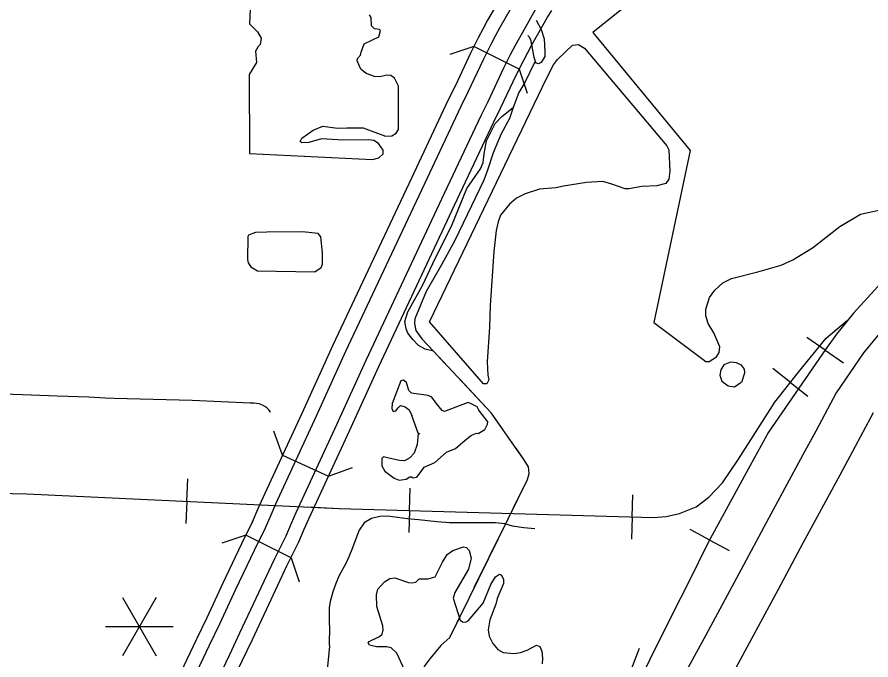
# Model space of a CAD drawing. Extents: x -19 to 366, y -4 to 359.
# Drawn here: x 153.202 to 154.161, y 187.423 to 188.145 of the extents above; entities that cross this region are included whole.
import ezdxf

# ---------------------------------------------------------------- set-up
doc = ezdxf.new("R2010")
doc.units = 0
for name, color, linetype in [('Level 10', 7, 'Continuous'), ('Level 19', 7, 'Continuous'), ('Level 33', 7, 'Continuous'), ('Level 34', 7, 'Continuous'), ('Level 35', 7, 'Continuous'), ('Level 39', 7, 'Continuous'), ('Level 40', 7, 'Continuous'), ('Level 43', 7, 'Continuous'), ('Level 47', 7, 'Continuous'), ('Level 48', 7, 'Continuous'), ('Level 60', 7, 'Continuous')]:
    doc.layers.add(name, color=color, linetype=linetype)

msp = doc.modelspace()

# ---------------------------------------------------------------- linework, layer by layer
at = {"layer": 'Level 10'}
for points in [[(154.74576, 188.33552), (154.74215, 188.32849), (154.73069, 188.31401), (154.72201, 188.30317), (154.70375, 188.28704), (154.66781, 188.26108), (154.59395, 188.20914), (154.55503, 188.17319), (154.52269, 188.13224), (154.50197, 188.08918), (154.48284, 188.03496), (154.47321, 188.02077), (154.45248, 188.00057), (154.42706, 187.98233), (154.37286, 187.95044), (154.31389, 187.91695), (154.26531, 187.88685), (154.22167, 187.84871), (154.18909, 187.81242), (154.15221, 187.76752), (154.12159, 187.72287)], [(154.12159, 187.72287), (154.09856, 187.67969), (154.08422, 187.65321), (154.0429, 187.57666), (154.01509, 187.52455), (153.97526, 187.45073), (153.95142, 187.40666), (153.92657, 187.36012), (153.91684, 187.3402), (153.90916, 187.32315)], [(153.95232, 187.30369), (153.95971, 187.32008), (153.96874, 187.33857), (153.99313, 187.38424), (154.01692, 187.42823), (154.05681, 187.50217), (154.08462, 187.55427), (154.12587, 187.63069), (154.14027, 187.65727), (154.16337, 187.70058)]]:
    msp.add_lwpolyline(points, dxfattribs=at)
at = {"layer": 'Level 19'}
for p, q in [((153.46625, 187.57749), (153.467, 187.57913)), ((153.50377, 187.56167), (153.50344, 187.56096)), ((153.51784, 187.55377), (153.5186, 187.55541))]:
    msp.add_line(p, q, dxfattribs=at)
for points in [[(153.74881, 188.17356), (153.73039, 188.14108), (153.72531, 188.13182), (153.71989, 188.12143), (153.71169, 188.10498), (153.69378, 188.06712), (153.68607, 188.05157), (153.64491, 187.96397), (153.5567, 187.77619), (153.52379, 187.70374), (153.47814, 187.60485), (153.4725, 187.59233), (153.46625, 187.57749)], [(153.48108, 187.57124), (153.48726, 187.5859), (153.49278, 187.59818), (153.53843, 187.69704), (153.57132, 187.76944), (153.65948, 187.95712), (153.70057, 188.04457), (153.70826, 188.0601), (153.72617, 188.09794), (153.73423, 188.11411), (153.73951, 188.12423), (153.74445, 188.13324), (153.76266, 188.16535)], [(153.78385, 188.15279), (153.76595, 188.12125), (153.76122, 188.11261), (153.75616, 188.10293), (153.74832, 188.08719), (153.73042, 188.04936), (153.72274, 188.03387), (153.68176, 187.94666), (153.59367, 187.75911), (153.56081, 187.68679), (153.51519, 187.58797), (153.50984, 187.57607), (153.50377, 187.56167)], [(153.5186, 187.55541), (153.5246, 187.56964), (153.52984, 187.58129), (153.57545, 187.68008), (153.60828, 187.75236), (153.69634, 187.93981), (153.73724, 188.02687), (153.74491, 188.04234), (153.7628, 188.08015), (153.77051, 188.09561), (153.77541, 188.10502), (153.78001, 188.11341), (153.7977, 188.14458), (153.80225, 188.15194)], [(153.467, 187.57913), (153.45407, 187.55321), (153.43322, 187.509), (153.41517, 187.47012), (153.40374, 187.44623), (153.3678, 187.37067)], [(153.38234, 187.36375), (153.41826, 187.4393), (153.42974, 187.46325), (153.4478, 187.50218), (153.46856, 187.54618), (153.48108, 187.57124)], [(153.50344, 187.56096), (153.49071, 187.53544), (153.4701, 187.49175), (153.45201, 187.45276), (153.44049, 187.42869), (153.40458, 187.35318)], [(153.41912, 187.34627), (153.45502, 187.42176), (153.46657, 187.44589), (153.48469, 187.48492), (153.50519, 187.52841), (153.51784, 187.55377)]]:
    msp.add_lwpolyline(points, dxfattribs=at)
at = {"layer": 'Level 33'}
msp.add_lwpolyline([(153.48671, 187.70069), (153.48617, 187.70167), (153.48466, 187.70358), (153.48239, 187.70581), (153.48043, 187.70732), (153.47778, 187.70878), (153.4739, 187.71025), (153.47114, 187.7109), (153.46817, 187.71112), (153.46381, 187.71111), (153.39885, 187.71417), (153.31111, 187.71641), (153.30101, 187.71678), (153.28293, 187.71784), (153.2474, 187.71892), (153.20822, 187.72058), (153.14038, 187.72276)], dxfattribs=at)
at = {"layer": 'Level 34'}
msp.add_lwpolyline([(153.78325, 187.5699), (153.77097, 187.57104), (153.75829, 187.57309), (153.74957, 187.57572), (153.73919, 187.57678), (153.69864, 187.57693), (153.6877, 187.57676), (153.67369, 187.57786), (153.65295, 187.57998), (153.64031, 187.58142), (153.61804, 187.58425), (153.60923, 187.58399), (153.60004, 187.58174), (153.59198, 187.57663), (153.58629, 187.56871), (153.58263, 187.55872), (153.57853, 187.54856), (153.57473, 187.53857), (153.57117, 187.53116), (153.56354, 187.5168), (153.56, 187.50863), (153.55663, 187.49941), (153.55376, 187.48838), (153.55259, 187.48135), (153.55248, 187.47025), (153.55281, 187.45338), (153.55256, 187.44699), (153.55262, 187.44015), (153.55289, 187.43811), (153.54953, 187.40407)], dxfattribs=at)
at = {"layer": 'Level 35'}
for points in [[(154.20346, 188.41235), (153.84827, 188.1275), (153.95771, 187.99481), (153.91688, 187.80168), (153.97515, 187.75802), (153.97912, 187.7581), (153.98718, 187.76302), (153.99011, 187.76821), (153.99094, 187.77431), (153.98419, 187.79013), (153.97774, 187.80064), (153.97511, 187.80933), (153.97535, 187.81655), (153.97926, 187.82974), (153.98517, 187.83785), (153.99449, 187.84621), (154.00387, 187.85115), (154.03367, 187.8586), (154.05968, 187.86616), (154.07302, 187.87213), (154.09513, 187.88569), (154.12556, 187.90968), (154.14879, 187.92346), (154.17975, 187.92998)], [(153.46772, 188.23546), (153.46298, 188.13713), (153.47206, 188.128), (153.47618, 188.12086), (153.47517, 188.11381), (153.47275, 188.11148), (153.46982, 188.10648), (153.47101, 188.09378), (153.46274, 188.08031), (153.46293, 187.99138), (153.60122, 187.9847), (153.6082, 187.98674), (153.61304, 187.99102), (153.61315, 187.99539), (153.60789, 188.00269), (153.60252, 188.0062), (153.59682, 188.00684), (153.56782, 188.00663), (153.54392, 188.00804), (153.5296, 188.00376), (153.52202, 188.00342), (153.5199, 188.00508), (153.52192, 188.00873), (153.53444, 188.01773), (153.54554, 188.02233), (153.56189, 188.01981), (153.5723, 188.0204), (153.5905, 188.0202), (153.61588, 188.01084), (153.62269, 188.01136), (153.62757, 188.01431), (153.63033, 188.01835), (153.63034, 188.06719), (153.62581, 188.07622), (153.62158, 188.07917), (153.6176, 188.07928), (153.6091, 188.07759), (153.60322, 188.07785), (153.59387, 188.08146), (153.58809, 188.08628), (153.58393, 188.0957)], [(153.58393, 188.0957), (153.58445, 188.09818), (153.5876, 188.10204), (153.5883, 188.1051), (153.59172, 188.11448), (153.60129, 188.11923), (153.60824, 188.1226), (153.61019, 188.12948), (153.60884, 188.1306), (153.60352, 188.13144), (153.59985, 188.13497), (153.59967, 188.14428), (153.59791, 188.1471)], [(153.78502, 188.14118), (153.79059, 188.13069), (153.79364, 188.1203), (153.79468, 188.10569), (153.79458, 188.10056), (153.79054, 188.09383), (153.78735, 188.09224), (153.78297, 188.09348), (153.77222, 188.07122), (153.76523, 188.06006), (153.75911, 188.04321)], [(153.77547, 188.12407), (153.77672, 188.12281), (153.77849, 188.11961), (153.78209, 188.09973), (153.7845, 188.09294)], [(153.79675, 188.07647), (153.80425, 188.09087), (153.80887, 188.09686), (153.82543, 188.11297), (153.83223, 188.11387), (153.83914, 188.10964), (153.93146, 187.99998), (153.93363, 187.99546), (153.93503, 187.97174), (153.93388, 187.96278), (153.93037, 187.95777), (153.92038, 187.95529), (153.90353, 187.95437), (153.88879, 187.95198), (153.88481, 187.9519), (153.86974, 187.95711), (153.85983, 187.95994), (153.84127, 187.959), (153.81558, 187.95467), (153.8069, 187.95297), (153.78854, 187.95127), (153.77234, 187.94638), (153.76277, 187.94143), (153.75494, 187.93462), (153.74495, 187.92207), (153.74224, 187.91479), (153.73978, 187.90486), (153.7372, 187.88144), (153.73306, 187.82074), (153.73258, 187.7964), (153.72991, 187.75759), (153.73058, 187.74259), (153.73163, 187.73729)], [(153.66518, 187.80263), (153.79675, 188.07647)], [(153.64642, 187.78268), (153.64098, 187.7896), (153.6388, 187.79468), (153.6375, 187.80283), (153.64071, 187.81372), (153.65739, 187.84314), (153.67176, 187.8744), (153.68984, 187.90993), (153.70684, 187.95208), (153.72253, 187.97425), (153.72523, 187.98152), (153.72656, 187.99105), (153.72913, 188.00555), (153.73879, 188.02531), (153.74623, 188.03307), (153.75911, 188.04321), (153.75479, 188.03096), (153.74546, 188.01367), (153.73659, 187.99221), (153.73033, 187.9727), (153.726, 187.9614), (153.69337, 187.89366), (153.67855, 187.86637), (153.6615, 187.83638), (153.64882, 187.80591), (153.64835, 187.80058), (153.64982, 187.79282), (153.65664, 187.78346), (153.66953, 187.76961)], [(153.48244, 187.90304), (153.46975, 187.90259), (153.46204, 187.89977), (153.46131, 187.89824), (153.46105, 187.87239), (153.46169, 187.8686), (153.46462, 187.8641), (153.47209, 187.85969), (153.53655, 187.85873), (153.54347, 187.86343), (153.54511, 187.86726), (153.54505, 187.87999), (153.543, 187.898), (153.54028, 187.90156), (153.52261, 187.90367)], [(153.52261, 187.90367), (153.48244, 187.90304)], [(153.73163, 187.73729), (153.72963, 187.73269), (153.72565, 187.73299), (153.66518, 187.80263)], [(153.66953, 187.76961), (153.66009, 187.77174), (153.65281, 187.77578), (153.64642, 187.78268)], [(154.01553, 187.73487), (154.01894, 187.7452), (154.01848, 187.74937), (154.01537, 187.75386), (154.00963, 187.75659), (154.0028, 187.75721), (153.99547, 187.75402), (153.99197, 187.74863), (153.99094, 187.74273), (153.99315, 187.73574), (154.00045, 187.73057), (154.00729, 187.72938), (154.01496, 187.73486)], [(153.65232, 187.67759), (153.65142, 187.66467), (153.64804, 187.65516), (153.64295, 187.64963), (153.6369, 187.64657), (153.6314, 187.64673), (153.61964, 187.64933), (153.61339, 187.65082), (153.6115, 187.64891), (153.61172, 187.64094), (153.61496, 187.63469), (153.6256, 187.62676), (153.6311, 187.6247), (153.63886, 187.62569), (153.64321, 187.62837), (153.64511, 187.62838), (153.64682, 187.62724), (153.65079, 187.62821), (153.65588, 187.6345), (153.65928, 187.63927), (153.671, 187.64445), (153.68404, 187.6561), (153.69425, 187.66032), (153.70521, 187.66949), (153.7122, 187.67522), (153.71787, 187.67734), (153.71958, 187.67716), (153.72714, 187.68156), (153.73034, 187.68746), (153.73052, 187.69031), (153.72062, 187.70318), (153.71871, 187.70696), (153.71036, 187.71129), (153.70846, 187.71185), (153.69957, 187.70858), (153.68198, 187.70166), (153.67932, 187.70279), (153.67247, 187.7113), (153.6679, 187.71773), (153.66373, 187.71961), (153.64496, 187.72237), (153.64211, 187.7252), (153.63942, 187.73431), (153.636, 187.73695)], [(153.636, 187.73695), (153.63297, 187.73617), (153.6234, 187.71068), (153.62286, 187.70517), (153.62438, 187.70195), (153.62741, 187.70235), (153.63005, 187.70578), (153.63269, 187.70845), (153.63763, 187.70714), (153.64219, 187.70356), (153.64524, 187.69712)], [(153.65482, 187.67632), (153.65232, 187.67759), (153.64524, 187.69712)], [(153.68781, 187.448), (153.6778, 187.43903), (153.66554, 187.42416), (153.65875, 187.41501)]]:
    msp.add_lwpolyline(points, dxfattribs=at)
at = {"layer": 'Level 39'}
for p, q in [((153.71499, 188.1116), (153.68805, 188.10259)), ((153.76584, 188.08626), (153.71499, 188.1116)), ((153.76584, 188.08626), (153.77486, 188.05932)), ((153.50033, 187.65292), (153.49051, 187.67958)), ((153.50033, 187.65292), (153.55191, 187.62911)), ((153.55191, 187.62911), (153.57857, 187.63892)), ((153.45892, 187.56294), (153.43198, 187.55393)), ((153.50977, 187.53758), (153.45892, 187.56294)), ((153.50977, 187.53758), (153.51878, 187.51064))]:
    msp.add_line(p, q, dxfattribs=at)
at = {"layer": 'Level 40'}
for p, q in [((154.10925, 187.77075), (154.08867, 187.78494)), ((154.10925, 187.77075), (154.12982, 187.75655)), ((154.07011, 187.73446), (154.05043, 187.74988)), ((154.07011, 187.73446), (154.08979, 187.71904)), ((153.39285, 187.60102), (153.39401, 187.62599)), ((153.64263, 187.59072), (153.64337, 187.61571)), ((153.39285, 187.60102), (153.39168, 187.57604)), ((153.89252, 187.58332), (153.89326, 187.6083)), ((153.64263, 187.59072), (153.64189, 187.56573)), ((153.89252, 187.58332), (153.89178, 187.55833)), ((153.97956, 187.55741), (153.95757, 187.5693)), ((153.97956, 187.55741), (154.00155, 187.54552))]:
    msp.add_line(p, q, dxfattribs=at)
for points in [[(154.48226, 188.14502), (154.4762, 188.12843), (154.46989, 188.11341), (154.4562, 188.08866), (154.41988, 188.04468), (154.40462, 188.03152), (154.38318, 188.01703), (154.2975, 187.95646), (154.24354, 187.91802), (154.21959, 187.89827), (154.14093, 187.81235), (154.12172, 187.78865), (154.10961, 187.77127), (154.04565, 187.67857), (154.02486, 187.64118), (153.97801, 187.55454), (153.95564, 187.50977), (153.93742, 187.47401)], [(154.48226, 188.14502), (154.4762, 188.12843), (154.46989, 188.11341), (154.4562, 188.08866), (154.41988, 188.04468), (154.40462, 188.03152), (154.38318, 188.01703), (154.2975, 187.95646), (154.24354, 187.91802), (154.21959, 187.89827), (154.14093, 187.81235), (154.12172, 187.78865), (154.10961, 187.77127), (154.04565, 187.67857), (154.02486, 187.64118), (153.97801, 187.55454), (153.95564, 187.50977), (153.93742, 187.47401)], [(152.8166, 187.61847), (153.21311, 187.60939), (153.5638, 187.59305), (153.9163, 187.58261), (153.93082, 187.58397), (153.94579, 187.58715), (153.96439, 187.59487), (153.97845, 187.60576), (153.99388, 187.62165), (154.01203, 187.64843), (154.05286, 187.71243), (154.07917, 187.74602), (154.11047, 187.78415), (154.13436, 187.80425)], [(153.52847, 187.5947), (153.5638, 187.59305), (153.9163, 187.58261), (153.93082, 187.58397), (153.94579, 187.58715), (153.96439, 187.59487), (153.97845, 187.60576), (153.99388, 187.62165), (154.01203, 187.64843), (154.05286, 187.71243), (154.07917, 187.74602), (154.11047, 187.78415), (154.13436, 187.80425)], [(152.53215, 187.65751), (152.54258, 187.65252), (152.55166, 187.65025), (152.56572, 187.64843), (152.73086, 187.6448), (152.74129, 187.64344), (152.75082, 187.63981), (152.76035, 187.63436), (152.77169, 187.62755), (152.78303, 187.6221), (152.79119, 187.61983), (152.80118, 187.61938), (152.8166, 187.61847), (153.21311, 187.60939), (153.48412, 187.59676)], [(153.93742, 187.47401), (153.83751, 187.27234), (153.7815, 187.11161), (153.71711, 186.93376), (153.65909, 186.76933), (153.59235, 186.58544), (153.52561, 186.4029), (153.51219, 186.36565), (153.481, 186.25055), (153.43841, 186.07606), (153.38944, 185.88378), (153.34786, 185.72271), (153.31935, 185.60694), (153.30526, 185.56096), (153.29353, 185.53479), (153.27542, 185.49385), (153.24355, 185.44083), (153.22108, 185.40526), (153.20297, 185.38223)], [(153.90056, 187.43576), (153.83751, 187.27234), (153.7815, 187.11161), (153.71711, 186.93376), (153.65909, 186.76933), (153.59235, 186.58544), (153.52561, 186.4029), (153.51219, 186.36565), (153.481, 186.25055), (153.43841, 186.07606), (153.38944, 185.88378), (153.34786, 185.72271), (153.31935, 185.60694), (153.30526, 185.56096), (153.29353, 185.53479), (153.27542, 185.49385), (153.24355, 185.44083), (153.22108, 185.40526), (153.20297, 185.38223)]]:
    msp.add_lwpolyline(points, dxfattribs=at)
at = {"layer": 'Level 43'}
for points in [[(153.68781, 187.448), (153.77508, 187.62558), (153.77714, 187.63224), (153.77617, 187.63983), (153.77102, 187.64797), (153.73446, 187.70039), (153.66953, 187.76961)], [(153.68214, 187.75616), (153.66953, 187.76961)], [(153.74792, 187.68109), (153.73446, 187.70039), (153.69925, 187.73793)], [(153.75948, 187.59384), (153.77508, 187.62558), (153.77714, 187.63224), (153.77617, 187.63983), (153.77102, 187.64797), (153.76223, 187.66059)], [(153.71538, 187.50409), (153.74846, 187.5714)], [(153.68781, 187.448), (153.70435, 187.48165)]]:
    msp.add_lwpolyline(points, dxfattribs=at)
at = {"layer": 'Level 47'}
for points in [[(153.65347, 187.51372), (153.6637, 187.51396), (153.67146, 187.51628), (153.67974, 187.53246), (153.68502, 187.54103), (153.69144, 187.54562), (153.70317, 187.54966), (153.70677, 187.54911), (153.70982, 187.54571), (153.71193, 187.53717), (153.70876, 187.52481), (153.6935, 187.49854), (153.69182, 187.49226), (153.69968, 187.46761), (153.70234, 187.46554), (153.70537, 187.46517), (153.7084, 187.46671), (153.72519, 187.48654), (153.73402, 187.50747), (153.73929, 187.51604), (153.74364, 187.5191), (153.74591, 187.51816), (153.74801, 187.51304), (153.74803, 187.50867), (153.74089, 187.49174), (153.7394, 187.48546), (153.73302, 187.46777), (153.73098, 187.45675), (153.73195, 187.44935), (153.73634, 187.44121), (153.74167, 187.43459), (153.74774, 187.4312), (153.76006, 187.43012), (153.76725, 187.4311), (153.77463, 187.4338), (153.78522, 187.43935), (153.78883, 187.43785), (153.79112, 187.43274), (153.7921, 187.42458), (153.79155, 187.4185)], [(153.63698, 187.41187), (153.62858, 187.43024), (153.62192, 187.43648), (153.61718, 187.4374), (153.60563, 187.43754), (153.59766, 187.43959), (153.59633, 187.44205), (153.59746, 187.44358), (153.609, 187.44914), (153.61183, 187.45181), (153.61314, 187.45675), (153.61293, 187.46112), (153.60603, 187.48292), (153.60561, 187.49583), (153.60729, 187.50211), (153.61465, 187.51069), (153.6207, 187.51414), (153.62619, 187.51492), (153.64174, 187.50968), (153.64553, 187.50932), (153.64989, 187.51029), (153.65347, 187.51372)]]:
    msp.add_lwpolyline(points, dxfattribs=at)
at = {"layer": 'Level 48'}
for p, q in [((153.3585, 187.49304), (153.32062, 187.42743)), ((153.32062, 187.49304), (153.3585, 187.42743)), ((153.30168, 187.46023), (153.37744, 187.46023))]:
    msp.add_line(p, q, dxfattribs=at)
at = {"layer": 'Level 60'}
for points in [[(154.11585, 1.87092), (153.9063, 10.48743), (153.69602, 19.10409), (153.48501, 27.72087), (153.27327, 36.3378), (153.0608, 44.95486), (152.84759, 53.57206), (152.63366, 62.1894), (152.419, 70.80688), (152.20362, 79.42449), (151.98751, 88.04225), (151.77068, 96.66014), (151.55312, 105.27817), (151.33484, 113.89634), (151.11584, 122.51465), (150.89612, 131.13311), (150.67568, 139.7517), (150.45452, 148.37043), (150.23264, 156.98931), (150.01005, 165.60832), (149.78674, 174.22748), (149.56272, 182.84677), (149.33799, 191.46621), (149.11254, 200.0858), (148.88638, 208.70552), (148.65952, 217.32539), (148.43194, 225.9454), (148.20366, 234.56555), (147.97466, 243.18584), (147.74497, 251.80628), (147.51457, 260.42687), (147.28346, 269.04759), (147.05165, 277.66846), (146.81914, 286.28948), (146.58593, 294.91064), (146.35202, 303.53194), (146.11742, 312.15339), (145.88211, 320.77499), (145.64611, 329.39673), (145.40941, 338.01861), (145.17202, 346.64065)], [(0, 180.89994), (7.12284, 180.90436), (14.24566, 180.9176), (21.36847, 180.93968), (28.49124, 180.97058), (35.61397, 181.01031), (42.73664, 181.05888), (49.85925, 181.11627), (56.98178, 181.18249), (64.10422, 181.25754), (71.22656, 181.34142), (78.3488, 181.43413), (85.47091, 181.53567), (92.5929, 181.64603), (99.71474, 181.76523), (106.83643, 181.89325), (113.95795, 182.0301), (121.0793, 182.17578), (128.20046, 182.33029), (135.32143, 182.49362), (142.44218, 182.66579), (149.56272, 182.84677), (156.68303, 183.03659), (163.8031, 183.23523), (170.92291, 183.4427), (178.04247, 183.65899), (185.16175, 183.88411), (192.28074, 184.11805), (199.39944, 184.36082), (206.51784, 184.61242), (213.63591, 184.87283), (220.75366, 185.14207), (227.87107, 185.42014), (234.98813, 185.70702), (242.10483, 186.00273), (249.22115, 186.30726), (256.33709, 186.62061), (263.45264, 186.94279), (270.56779, 187.27378), (277.68251, 187.61359), (284.79682, 187.96222), (291.91068, 188.31967), (299.02409, 188.68594), (306.13705, 189.06103), (313.24954, 189.44494), (320.36154, 189.83766), (327.47305, 190.23919), (334.58406, 190.64954), (341.69455, 191.06871)]]:
    msp.add_spline(points, degree=3, dxfattribs=at)

doc.saveas('drawing.dxf')
